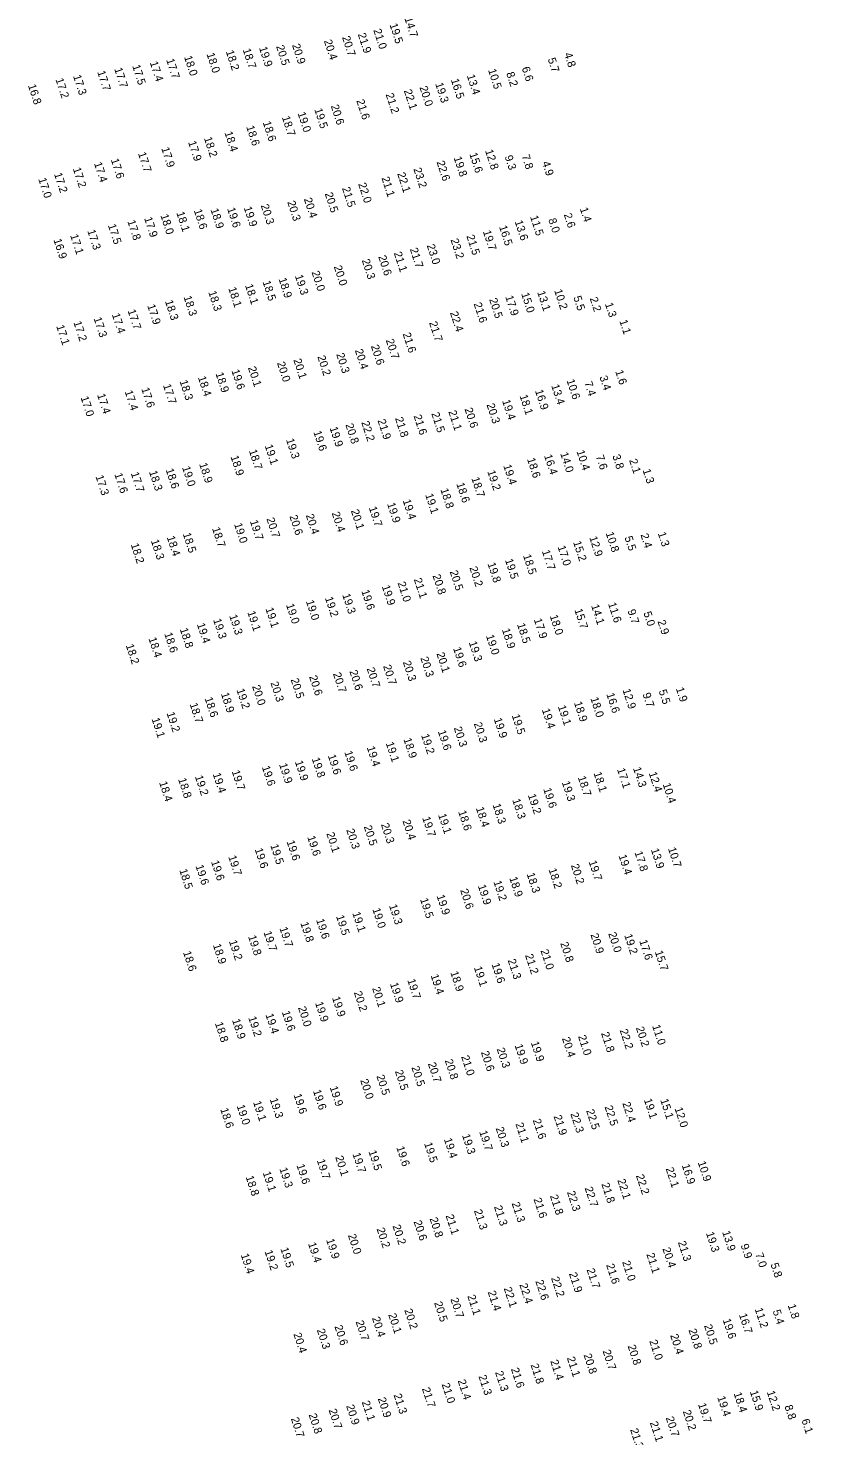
# Model space of a CAD drawing. Extents: x 1023796 to 1112670, y 656573 to 837340.
# Drawn here: x 1089996 to 1090486, y 707015 to 707894 of the extents above; entities that cross this region are included whole.
import ezdxf

# ---------------------------------------------------------------- set-up
doc = ezdxf.new("R2010")
doc.units = 0
doc.layers.add('V-TOPO-SOUN', color=7, linetype='Continuous')

msp = doc.modelspace()

# ---------------------------------------------------------------- texts
at = {"layer": 'V-TOPO-SOUN'}
for s, p in [('19.5 ', (1090221.56, 707896.31)), ('14.7 ', (1090230.89, 707900.17)), ('20.4 ', (1090180.54, 707886.14)), ('20.7 ', (1090191.88, 707888.38)), ('21.9 ', (1090201.73, 707890.28)), ('21.0 ', (1090211.45, 707892.85)), ('18.0 ', (1090093.14, 707876.11)), ('18.0 ', (1090107.18, 707877.94)), ('18.2 ', (1090119.24, 707879.5)), ('18.7 ', (1090129.8, 707880.63)), ('19.9 ', (1090140, 707881.8)), ('20.5 ', (1090150.64, 707882.68)), ('20.9 ', (1090160.61, 707883.52)), ('4.8', (1090330.73, 707877.99)), ('17.7 ', (1090049.51, 707868.63)), ('17.5 ', (1090060.72, 707870.47)), ('17.4 ', (1090071.74, 707872.59)), ('17.7 ', (1090081.97, 707874.29)), ('10.5 ', (1090283.19, 707867.89)), ('6.6', (1090304.21, 707869.18)), ('5.7', (1090320.43, 707874.74)), ('17.2 ', (1090012.76, 707862.09)), ('17.3 ', (1090023.77, 707864.15)), ('17.7 ', (1090038.85, 707866.72)), ('19.3 ', (1090250.11, 707859.29)), ('16.5 ', (1090259.9, 707861.77)), ('13.4 ', (1090269.86, 707864.39)), ('8.2', (1090294.5, 707865.9)), ('16.8 ', (1089995.56, 707858.27)), ('21.2 ', (1090219.15, 707852.66)), ('22.1 ', (1090230.52, 707854.99)), ('20.0 ', (1090240.3, 707857.12)), ('19.0 ', (1090164.09, 707840.92)), ('19.5 ', (1090174.55, 707843.27)), ('20.6 ', (1090184.83, 707845.52)), ('21.6 ', (1090200.81, 707848.81)), ('18.6 ', (1090131.98, 707832.47)), ('18.6 ', (1090142.35, 707835.16)), ('18.7 ', (1090154.3, 707838.45)), ('18.2 ', (1090105.56, 707825.36)), ('18.4 ', (1090118.42, 707828.79)), ('17.7 ', (1090064.34, 707815.86)), ('17.9 ', (1090078.92, 707818.96)), ('17.9 ', (1090095.68, 707822.85)), ('15.6 ', (1090271.43, 707815.52)), ('12.8 ', (1090281.32, 707817.49)), ('7.8', (1090304.15, 707814.26)), ('17.2 ', (1090023.61, 707806.27)), ('17.4 ', (1090036.83, 707809.64)), ('17.6 ', (1090047.35, 707811.87)), ('23.2 ', (1090236.5, 707806.1)), ('22.6 ', (1090250.97, 707810.44)), ('19.8 ', (1090261.66, 707813.13)), ('9.3', (1090293.53, 707813.83)), ('4.9', (1090316.89, 707810.17)), ('17.0 ', (1090002.01, 707799.8)), ('17.2 ', (1090011.84, 707803)), ('22.0 ', (1090201.96, 707796.73)), ('21.1 ', (1090216.51, 707800.49)), ('22.1 ', (1090226.37, 707803.18)), ('20.5 ', (1090181.07, 707790.71)), ('21.5 ', (1090191.87, 707794.09)), ('18.6 ', (1090099.26, 707780.23)), ('18.9 ', (1090109.63, 707780.72)), ('19.6 ', (1090120.06, 707781.25)), ('19.9 ', (1090130.44, 707781.91)), ('20.3 ', (1090141.09, 707783.31)), ('20.3 ', (1090157.64, 707785.44)), ('20.4 ', (1090168.03, 707787.33)), ('1.4', (1090340.54, 707781.29)), ('17.5 ', (1090045.53, 707770.96)), ('17.8 ', (1090057.68, 707773.42)), ('17.9 ', (1090068.2, 707775.29)), ('18.0 ', (1090078.34, 707777.08)), ('18.1 ', (1090088.32, 707778.72)), ('13.6 ', (1090299.79, 707773.27)), ('11.5 ', (1090309.43, 707776.25)), ('8.0', (1090320.76, 707774.5)), ('2.6', (1090330.47, 707777.65)), ('16.9 ', (1090011.51, 707761.8)), ('17.1 ', (1090021.94, 707764.58)), ('17.3 ', (1090032.66, 707767.46)), ('23.2 ', (1090259.7, 707761.84)), ('21.5 ', (1090269.64, 707764.19)), ('19.7 ', (1090279.95, 707767.03)), ('16.5 ', (1090290.01, 707770.05)), ('21.1 ', (1090224.25, 707753.57)), ('21.7 ', (1090234.26, 707756.05)), ('23.0 ', (1090244.86, 707758.32)), ('20.0 ', (1090186.74, 707745.02)), ('20.3 ', (1090204.21, 707749.09)), ('20.6 ', (1090214.5, 707751.34)), ('18.5 ', (1090142.18, 707735.57)), ('18.9 ', (1090152.21, 707737.35)), ('19.3 ', (1090162.42, 707739.28)), ('20.0 ', (1090172.81, 707741.64)), ('18.3 ', (1090108.27, 707729.18)), ('18.1 ', (1090120.79, 707731.55)), ('18.1 ', (1090131.23, 707733.4)), ('15.0 ', (1090303.85, 707728.12)), ('13.1 ', (1090313.87, 707729.16)), ('10.2 ', (1090324.48, 707730.19)), ('17.9 ', (1090070.13, 707720.76)), ('18.3 ', (1090081.2, 707723.45)), ('18.3 ', (1090092.81, 707726.13)), ('21.6 ', (1090274.16, 707721.87)), ('20.5 ', (1090283.85, 707724.61)), ('17.9 ', (1090293.91, 707726.28)), ('5.5', (1090336.46, 707725.96)), ('2.2', (1090346.69, 707725.25)), ('1.3', (1090356.21, 707721.81)), ('17.2 ', (1090023.99, 707710.28)), ('17.3 ', (1090036.58, 707712.76)), ('17.4 ', (1090048, 707715.19)), ('17.7 ', (1090057.87, 707717.58)), ('21.7 ', (1090246.29, 707710.08)), ('22.4 ', (1090259.36, 707716.28)), ('1.1', (1090365.25, 707711.14)), ('17.1 ', (1090013.23, 707707.92)), ('21.6 ', (1090229.75, 707703.1)), ('20.4 ', (1090199.89, 707692.85)), ('20.6 ', (1090209.92, 707695.46)), ('20.7 ', (1090219.25, 707699.14)), ('20.0 ', (1090151.21, 707684.93)), ('20.1 ', (1090161.46, 707686.81)), ('20.2 ', (1090176.45, 707688.81)), ('20.3 ', (1090188.23, 707690.36)), ('18.4 ', (1090101.79, 707675.9)), ('18.9 ', (1090112.79, 707678.29)), ('19.6 ', (1090122.74, 707680.12)), ('20.1 ', (1090133.09, 707681.92)), ('10.6 ', (1090332.22, 707673.99)), ('3.4', (1090352.81, 707676.17)), ('1.6', (1090362.65, 707679.68)), ('17.4 ', (1090038.81, 707664.97)), ('17.4 ', (1090056.01, 707667.05)), ('17.6 ', (1090066.4, 707668.8)), ('17.7 ', (1090079.95, 707670.99)), ('18.3 ', (1090090.32, 707673.45)), ('16.9 ', (1090312.52, 707667.51)), ('13.4 ', (1090322.64, 707670.75)), ('7.4', (1090343.31, 707672.57)), ('17.0 ', (1090028.46, 707663.33)), ('20.6 ', (1090268.46, 707656.13)), ('20.3 ', (1090282.21, 707658.86)), ('19.4 ', (1090291.96, 707661.22)), ('18.1 ', (1090302.85, 707664.34)), ('22.2 ', (1090203.91, 707647.77)), ('21.9 ', (1090214.08, 707648.98)), ('21.8 ', (1090224.99, 707650.32)), ('21.6 ', (1090236.59, 707651.82)), ('21.5 ', (1090247.7, 707653.32)), ('21.1 ', (1090258.34, 707654.52)), ('19.6 ', (1090173.96, 707641.77)), ('19.9 ', (1090184.13, 707644.32)), ('20.8 ', (1090193.99, 707646.28)), ('18.7 ', (1090133.67, 707630.08)), ('19.1 ', (1090143.56, 707633.19)), ('19.3 ', (1090156.87, 707636.95)), ('10.4 ', (1090338.44, 707629.69)), ('18.9 ', (1090102.59, 707621.75)), ('18.9 ', (1090122.2, 707626.32)), ('18.6 ', (1090307.54, 707624.88)), ('16.4 ', (1090318.17, 707626.98)), ('14.0 ', (1090328.25, 707628.36)), ('7.6', (1090350.54, 707626.56)), ('3.8', (1090360.83, 707626.9)), ('2.1', (1090371.35, 707624.18)), ('17.3 ', (1090037.78, 707614.06)), ('17.6 ', (1090049.57, 707615.38)), ('17.7 ', (1090059.86, 707616.01)), ('18.3 ', (1090071.24, 707616.9)), ('18.6 ', (1090081.64, 707618.24)), ('19.0 ', (1090091.91, 707619.62)), ('18.7 ', (1090272.71, 707612.86)), ('19.2 ', (1090282.69, 707617.11)), ('19.4 ', (1090292.67, 707620.7)), ('1.3', (1090379.76, 707617.92)), ('18.8 ', (1090253.35, 707605.84)), ('18.6 ', (1090263.32, 707609.4)), ('19.9 ', (1090220.03, 707596.9)), ('19.4 ', (1090229.82, 707598.94)), ('19.1 ', (1090243.85, 707602.54)), ('19.7 ', (1090134.29, 707586.04)), ('20.7 ', (1090144.63, 707587.52)), ('20.6 ', (1090158.97, 707589.18)), ('20.4 ', (1090169.23, 707589.74)), ('20.4 ', (1090185.44, 707591.11)), ('20.1 ', (1090197.42, 707592.59)), ('19.7 ', (1090208.61, 707594.46)), ('18.5 ', (1090092.33, 707578.11)), ('18.7 ', (1090110.62, 707581.53)), ('19.0 ', (1090124.4, 707584.16)), ('10.8 ', (1090356.7, 707578.58)), ('2.4', (1090378.43, 707577.56)), ('1.3', (1090389.26, 707578.51)), ('18.2 ', (1090059.8, 707571.47)), ('18.3 ', (1090072.4, 707573.85)), ('18.4 ', (1090082.33, 707576.08)), ('17.0 ', (1090326.59, 707570.05)), ('15.2 ', (1090336.31, 707572.9)), ('12.9 ', (1090346.43, 707575.88)), ('5.5', (1090368.45, 707575.9)), ('19.8 ', (1090282.8, 707559.5)), ('19.5 ', (1090293.74, 707561.82)), ('18.5 ', (1090305, 707564.59)), ('17.7 ', (1090316.8, 707567.33)), ('20.8 ', (1090248.43, 707552.08)), ('20.5 ', (1090259.2, 707554.54)), ('20.2 ', (1090271.49, 707556.96)), ('19.6 ', (1090203.94, 707542.45)), ('19.9 ', (1090216.77, 707545.34)), ('21.0 ', (1090226.58, 707547.48)), ('21.1 ', (1090236.74, 707549.71)), ('19.0 ', (1090156.88, 707533.77)), ('19.0 ', (1090169.3, 707536.02)), ('19.2 ', (1090181.21, 707538.08)), ('19.3 ', (1090192.02, 707540.05)), ('14.1 ', (1090347.56, 707533.31)), ('11.6 ', (1090358.15, 707534.5)), ('19.3 ', (1090111.31, 707524.43)), ('19.3 ', (1090121.34, 707526.93)), ('19.1 ', (1090132.67, 707529.2)), ('19.1 ', (1090144.01, 707531.36)), ('17.9 ', (1090311.78, 707524.55)), ('18.0 ', (1090321.73, 707526.82)), ('15.7 ', (1090337.13, 707530.63)), ('9.7', (1090370.34, 707530.14)), ('5.0', (1090380.26, 707528.82)), ('18.6 ', (1090080.76, 707515.75)), ('18.8 ', (1090090.48, 707518.61)), ('19.4 ', (1090101.14, 707521.65)), ('18.9 ', (1090291.8, 707518.3)), ('18.5 ', (1090301.26, 707521.58)), ('2.9', (1090389.07, 707523.5)), ('18.2 ', (1090056.69, 707508.53)), ('18.4 ', (1090070.88, 707512.75)), ('19.6 ', (1090261.3, 707506.64)), ('19.3 ', (1090271.12, 707510.25)), ('19.0 ', (1090281.84, 707514.42)), ('20.3 ', (1090229.88, 707498)), ('20.3 ', (1090240.87, 707500.55)), ('20.1 ', (1090250.88, 707503.32)), ('20.6 ', (1090171.28, 707488.94)), ('20.7 ', (1090186.23, 707490.74)), ('20.6 ', (1090196.48, 707492.23)), ('20.7 ', (1090207.29, 707493.91)), ('20.7 ', (1090217.56, 707495.51)), ('19.2 ', (1090125.87, 707480.7)), ('20.0 ', (1090135.66, 707482.87)), ('20.3 ', (1090147.11, 707485.06)), ('20.5 ', (1090159.77, 707487.13)), ('12.9 ', (1090367.22, 707480.6)), ('5.5', (1090389.81, 707480.04)), ('1.9', (1090400.56, 707481.49)), ('18.7 ', (1090096.6, 707471.76)), ('18.6 ', (1090105.97, 707475.38)), ('18.9 ', (1090116.17, 707478.25)), ('18.9 ', (1090336.87, 707472.63)), ('18.0 ', (1090347.11, 707475.35)), ('16.6 ', (1090357.08, 707478.02)), ('9.7', (1090379.74, 707478.05)), ('19.2 ', (1090082.21, 707466.1)), ('19.5 ', (1090297.95, 707464.67)), ('19.4 ', (1090316.79, 707468.28)), ('19.1 ', (1090326.81, 707470.29)), ('19.1 ', (1090072.82, 707462.5)), ('19.6 ', (1090251.79, 707454.73)), ('20.3 ', (1090261.71, 707456.9)), ('20.3 ', (1090274.24, 707459.64)), ('19.9 ', (1090286.75, 707462.41)), ('19.1 ', (1090219.23, 707447.37)), ('18.9 ', (1090230.24, 707449.87)), ('19.2 ', (1090241.31, 707452.37)), ('19.8 ', (1090172.93, 707437.66)), ('19.6 ', (1090182.97, 707439.57)), ('19.6 ', (1090193.3, 707441.79)), ('19.4 ', (1090207.33, 707444.68)), ('19.4 ', (1090111.04, 707428.08)), ('19.7 ', (1090122.91, 707429.74)), ('19.6 ', (1090141.78, 707432.47)), ('19.9 ', (1090152.52, 707434.06)), ('19.9 ', (1090162.42, 707435.75)), ('18.1 ', (1090349.12, 707428.63)), ('17.1 ', (1090363.78, 707431.02)), ('14.3 ', (1090373.77, 707431.69)), ('12.4 ', (1090383.61, 707428.66)), ('18.4 ', (1090077.53, 707422.75)), ('18.8 ', (1090089.42, 707424.84)), ('19.2 ', (1090099.94, 707426.48)), ('19.6 ', (1090317.65, 707418.69)), ('19.3 ', (1090329.28, 707422.9)), ('18.7 ', (1090339.26, 707426.05)), ('10.4 ', (1090392.29, 707421.7)), ('18.3 ', (1090298.29, 707411.91)), ('19.2 ', (1090308.05, 707414.91)), ('19.1 ', (1090251.94, 707402.58)), ('18.6 ', (1090264.48, 707404.56)), ('18.4 ', (1090275.56, 707406.79)), ('18.3 ', (1090285.96, 707408.82)), ('20.3 ', (1090194.53, 707393.14)), ('20.5 ', (1090205.48, 707395.18)), ('20.3 ', (1090216.2, 707396.58)), ('20.4 ', (1090229.66, 707398.79)), ('19.7 ', (1090242, 707400.7)), ('19.5 ', (1090147.06, 707383.51)), ('19.6 ', (1090157.23, 707385.89)), ('19.6 ', (1090170.12, 707388.74)), ('20.1 ', (1090182.07, 707390.92)), ('19.7 ', (1090120.77, 707376.47)), ('19.6 ', (1090137.28, 707381.03)), ('19.4 ', (1090364.71, 707377.03)), ('17.8 ', (1090374.69, 707379.11)), ('13.9 ', (1090384.93, 707380.88)), ('10.7 ', (1090395.63, 707381.54)), ('18.5 ', (1090090.13, 707368.06)), ('19.6 ', (1090100.28, 707370.64)), ('19.6 ', (1090110, 707373.35)), ('18.2 ', (1090320.94, 707368.46)), ('20.2 ', (1090334.91, 707371.11)), ('19.7 ', (1090346.03, 707373.31)), ('19.9 ', (1090276.77, 707358.24)), ('19.2 ', (1090286.49, 707360.75)), ('18.9 ', (1090296.45, 707363.13)), ('18.3 ', (1090307.28, 707365.67)), ('19.5 ', (1090240.66, 707349.84)), ('19.9 ', (1090250.96, 707351.95)), ('20.6 ', (1090265.72, 707355.54)), ('19.1 ', (1090198.29, 707341.21)), ('19.0 ', (1090210.82, 707343.62)), ('19.3 ', (1090221.25, 707345.93)), ('19.7 ', (1090152.75, 707331.79)), ('19.8 ', (1090165.83, 707334.92)), ('19.6 ', (1090175.67, 707336.95)), ('19.5 ', (1090188.15, 707339.21)), ('19.2 ', (1090121.19, 707323.6)), ('19.8 ', (1090133.14, 707326.59)), ('19.7 ', (1090142.81, 707329.2)), ('20.8 ', (1090328.26, 707322.39)), ('20.9 ', (1090347.15, 707327.73)), ('20.0 ', (1090358.29, 707328.46)), ('19.2 ', (1090368.28, 707327.35)), ('17.6 ', (1090377.65, 707323.79)), ('18.6 ', (1090092.49, 707316.73)), ('18.9 ', (1090111.16, 707321.24)), ('21.2 ', (1090306.28, 707314.89)), ('21.0 ', (1090315.95, 707317.72)), ('15.7 ', (1090387.4, 707317.01)), ('19.1 ', (1090274.34, 707307.15)), ('19.6 ', (1090285.34, 707309.22)), ('21.3 ', (1090295.44, 707311.75)), ('19.9 ', (1090221.87, 707297.03)), ('19.7 ', (1090232.67, 707299.31)), ('19.4 ', (1090247.24, 707302.25)), ('18.9 ', (1090259.56, 707304.14)), ('19.9 ', (1090185.63, 707288.3)), ('20.2 ', (1090199.29, 707291.61)), ('20.1 ', (1090210.69, 707294.27)), ('19.6 ', (1090154.28, 707279.36)), ('20.0 ', (1090164.36, 707282.12)), ('19.9 ', (1090175.03, 707285.08)), ('18.8 ', (1090112.43, 707272.37)), ('18.9 ', (1090123.14, 707274.36)), ('19.2 ', (1090133.25, 707275.89)), ('19.4 ', (1090144.01, 707277.69)), ('20.2 ', (1090375.55, 707269.51)), ('11.0 ', (1090385.75, 707270.68)), ('20.4 ', (1090329.37, 707262.94)), ('21.0 ', (1090339.38, 707264.2)), ('21.8 ', (1090353.8, 707266.1)), ('22.2 ', (1090365.44, 707267.99)), ('21.0 ', (1090266.35, 707251.5)), ('20.6 ', (1090278.7, 707254.24)), ('20.3 ', (1090288.54, 707256.31)), ('19.9 ', (1090299.78, 707258.56)), ('19.9 ', (1090309.88, 707260.26)), ('20.5 ', (1090235.25, 707244.77)), ('20.7 ', (1090245.53, 707247.18)), ('20.8 ', (1090256.1, 707249.11)), ('20.0 ', (1090203.23, 707236.78)), ('20.5 ', (1090213.36, 707239.36)), ('20.5 ', (1090224.91, 707242.42)), ('19.6 ', (1090161.57, 707227.6)), ('19.6 ', (1090173.71, 707230.12)), ('19.9 ', (1090184.16, 707232.34)), ('18.6 ', (1090115.76, 707218.69)), ('19.0 ', (1090126.02, 707220.75)), ('19.1 ', (1090136.26, 707223.08)), ('19.3 ', (1090146.69, 707224.93)), ('22.5 ', (1090344.44, 707217.84)), ('22.5 ', (1090356, 707220.17)), ('22.4 ', (1090367.07, 707222.41)), ('19.1 ', (1090380.58, 707224.58)), ('15.1 ', (1090390.8, 707224.43)), ('12.0 ', (1090399.75, 707219.12)), ('21.1 ', (1090300.27, 707209.51)), ('21.6 ', (1090311.12, 707211.84)), ('21.9 ', (1090324.12, 707214.29)), ('22.3 ', (1090334.61, 707215.8)), ('19.4 ', (1090255.56, 707199.92)), ('19.3 ', (1090266.86, 707202.41)), ('19.7 ', (1090277.6, 707204.56)), ('20.3 ', (1090287.9, 707206.8)), ('19.7 ', (1090198.41, 707190.75)), ('19.5 ', (1090208.39, 707192.25)), ('19.6 ', (1090225.79, 707194.81)), ('19.5 ', (1090243.18, 707197.22)), ('19.3 ', (1090152.71, 707181.48)), ('19.6 ', (1090163.41, 707183.67)), ('19.7 ', (1090176.11, 707186.73)), ('20.1 ', (1090187.63, 707188.77)), ('22.1 ', (1090394.16, 707181.6)), ('16.9 ', (1090404.23, 707183.67)), ('10.9 ', (1090414.22, 707185.45)), ('18.8 ', (1090131.63, 707176.38)), ('19.1 ', (1090142.31, 707179.03)), ('22.1 ', (1090363.96, 707174.35)), ('22.2 ', (1090375.58, 707177.2)), ('21.8 ', (1090321.82, 707164.52)), ('22.3 ', (1090332.49, 707166.84)), ('22.7 ', (1090343.54, 707169.43)), ('21.8 ', (1090354.01, 707171.9)), ('21.3 ', (1090274.35, 707155.26)), ('21.3 ', (1090286.89, 707157.7)), ('21.3 ', (1090297.91, 707159.87)), ('21.6 ', (1090311.59, 707162.49)), ('20.2 ', (1090223.43, 707145.77)), ('20.6 ', (1090236.61, 707148.45)), ('20.8 ', (1090246.6, 707150.33)), ('21.1 ', (1090256.63, 707152.13)), ('20.0 ', (1090195.56, 707139.96)), ('20.2 ', (1090213.51, 707143.84)), ('19.3 ', (1090419.36, 707141.27)), ('13.9 ', (1090429.49, 707141.93)), ('19.2 ', (1090143.45, 707129.88)), ('19.5 ', (1090153.35, 707131.55)), ('19.4 ', (1090170.66, 707134.69)), ('19.9 ', (1090181.94, 707137.05)), ('20.4 ', (1090392.16, 707131.5)), ('21.3 ', (1090401.8, 707135.56)), ('9.9', (1090441.01, 707133.72)), ('7.0', (1090450.15, 707128.16)), ('19.4 ', (1090128.59, 707127.7)), ('21.6 ', (1090356.98, 707121.33)), ('21.0 ', (1090366.96, 707123.24)), ('21.1 ', (1090382.13, 707128.03)), ('5.8', (1090459.7, 707121.81)), ('22.6 ', (1090312.73, 707111.22)), ('22.2 ', (1090322.55, 707113.2)), ('21.9 ', (1090333.72, 707115.98)), ('21.7 ', (1090344.75, 707118.46)), ('21.1 ', (1090270.22, 707101.95)), ('21.4 ', (1090282.94, 707104.49)), ('22.1 ', (1090292.94, 707106.72)), ('22.4 ', (1090302.73, 707109.09)), ('20.2 ', (1090230.79, 707093.17)), ('20.5 ', (1090249.45, 707097.72)), ('20.7 ', (1090259.63, 707100.04)), ('11.2 ', (1090449.84, 707093.84)), ('1.8', (1090470.5, 707096.13)), ('20.7 ', (1090200.41, 707085.87)), ('20.4 ', (1090210.59, 707088.18)), ('20.1 ', (1090220.75, 707090.39)), ('19.6 ', (1090429.84, 707087.09)), ('16.7 ', (1090439.97, 707090.34)), ('5.4', (1090461.05, 707092.58)), ('20.4 ', (1090161.48, 707078.2)), ('20.3 ', (1090176.11, 707080.72)), ('20.6 ', (1090187.15, 707082.96)), ('20.4 ', (1090397.01, 707077.42)), ('20.8 ', (1090408.46, 707080.74)), ('20.5 ', (1090418.14, 707083.47)), ('20.7 ', (1090354.78, 707067.59)), ('20.8 ', (1090370.42, 707070.71)), ('21.0 ', (1090383.95, 707073.8)), ('21.8 ', (1090309.72, 707058.96)), ('21.4 ', (1090322.04, 707061.31)), ('21.1 ', (1090332.41, 707063.3)), ('20.8 ', (1090342.84, 707065.19)), ('21.4 ', (1090264.18, 707049.03)), ('21.3 ', (1090277.14, 707051.87)), ('21.3 ', (1090287.54, 707054.28)), ('21.6 ', (1090297.45, 707056.37)), ('21.7 ', (1090241.84, 707044.09)), ('21.0 ', (1090254.15, 707046.8)), ('18.4 ', (1090436.69, 707041.09)), ('15.9 ', (1090446.82, 707042.17)), ('12.2 ', (1090457.38, 707042.05)), ('20.9 ', (1090194.42, 707033.34)), ('21.1 ', (1090204.21, 707035.75)), ('20.9 ', (1090214.25, 707037.86)), ('21.3 ', (1090224.1, 707040.15)), ('19.7 ', (1090414.42, 707034.34)), ('19.4 ', (1090426.45, 707038.66)), ('8.8', (1090468.45, 707033.09)), ('20.7 ', (1090159.89, 707025.41)), ('20.8 ', (1090171.01, 707027.79)), ('20.7 ', (1090183.53, 707030.7)), ('21.1 ', (1090384.3, 707022.8)), ('20.7 ', (1090394.26, 707025.87)), ('20.2 ', (1090404.9, 707029.88)), ('6.1', (1090479.06, 707024.39)), ('21.3 ', (1090371.97, 707018.44))]:
    msp.add_text(s, height=5, rotation=288, dxfattribs=at).set_placement(p)

doc.saveas('drawing.dxf')
